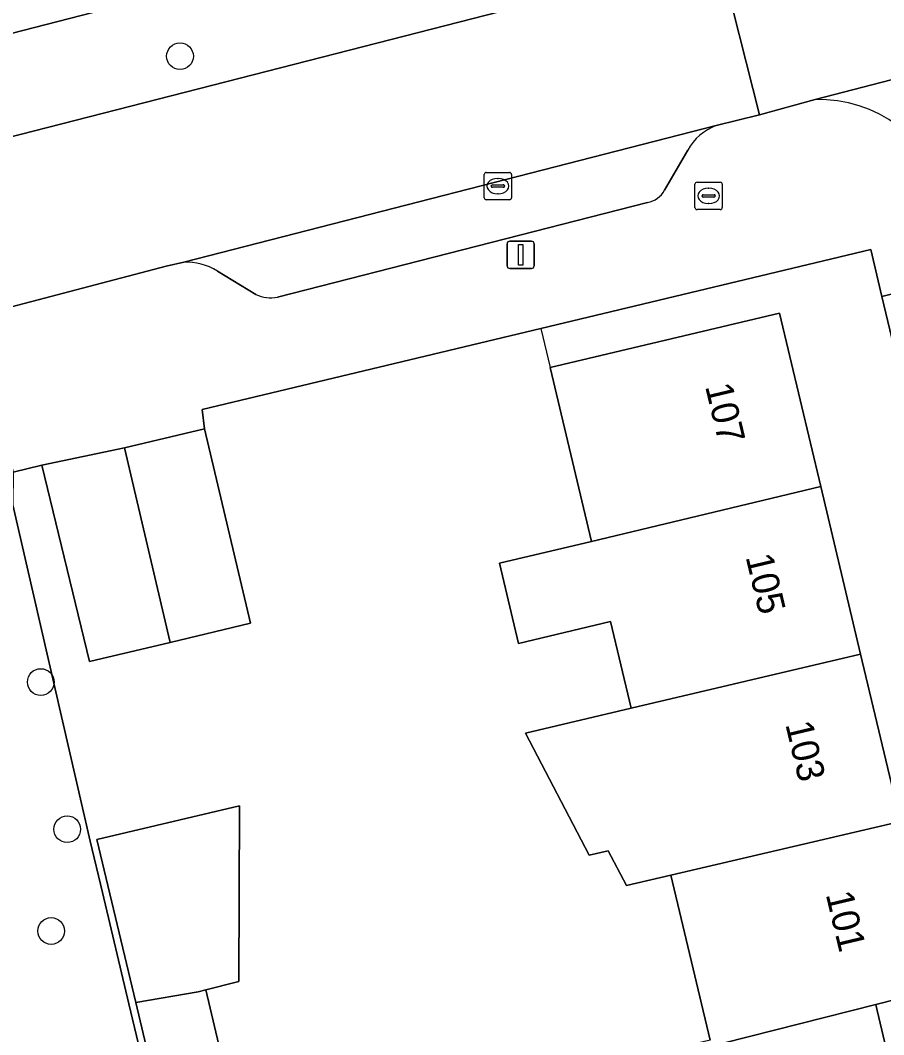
# Model space of a CAD drawing. Extents: x 157793 to 159380, y 380877 to 382313.
# Drawn here: x 158636.79 to 158668.41, y 381260.34 to 381297.48 of the extents above; entities that cross this region are included whole.
import ezdxf

# ---------------------------------------------------------------- set-up
doc = ezdxf.new("R2010")
doc.units = 0
for name, color, linetype in [('IMGEO_Boom', 7, 'Continuous'), ('IMGEO_Brandkraan', 7, 'Continuous'), ('IMGEO_Erf', 7, 'Continuous'), ('IMGEO_Groenvoorziening', 7, 'Continuous'), ('IMGEO_Kolk', 7, 'Continuous'), ('IMGEO_Lichtmast', 7, 'Continuous'), ('IMGEO_Muur', 7, 'Continuous'), ('IMGEO_Pand', 7, 'Continuous'), ('IMGEO_Pand_nummerreeks', 7, 'Continuous'), ('IMGEO_Parkeervlak_open', 7, 'Continuous'), ('IMGEO_Rijbaan_lokaal_gesloten', 7, 'Continuous'), ('IMGEO_Rijbaan_lokaal_open', 7, 'Continuous'), ('IMGEO_Voetpad_open', 7, 'Continuous')]:
    doc.layers.add(name, color=color, linetype=linetype)

msp = doc.modelspace()

# ---------------------------------------------------------------- linework, layer by layer
at = {"layer": 'IMGEO_Boom'}
for centre in [(158642.643, 381296.168), (158637.544, 381273.251), (158638.514, 381267.861), (158637.926, 381264.134)]:
    msp.add_circle(centre, 0.489, dxfattribs=at)
at = {"layer": 'IMGEO_Brandkraan'}
for p, q in [((158661.502, 381290.627), (158661.502, 381291.479)), ((158661.577, 381291.553), (158662.429, 381291.553)), ((158661.99, 381291.333), (158662.015, 381291.333)), ((158662.503, 381291.479), (158662.503, 381290.627)), ((158661.761, 381291.047), (158661.761, 381291.059)), ((158662.199, 381291.01), (158661.801, 381291.01)), ((158661.804, 381291.096), (158662.202, 381291.096)), ((158662.245, 381291.059), (158662.245, 381291.047)), ((158662.429, 381290.553), (158661.577, 381290.553)), ((158662.013, 381290.773), (158661.988, 381290.773))]:
    msp.add_line(p, q, dxfattribs=at)
for points in [[(158661.502, 381290.627), (158661.502, 381291.479)], [(158661.577, 381291.553), (158662.429, 381291.553)], [(158662.503, 381291.479), (158662.503, 381290.627)], [(158662.429, 381290.553), (158661.577, 381290.553)]]:
    msp.add_lwpolyline(points, dxfattribs=at)
for centre, radius, start, end in [((158661.579, 381291.477), 0.0765, 91.552, 178.448), ((158661.579, 381291.477), 0.0765, 91.552, 178.448), ((158662.427, 381291.477), 0.0765, 1.552, 88.448), ((158662.427, 381291.477), 0.0765, 1.552, 88.448), ((158661.801, 381291.056), 0.0403, 85.8775, 175.7526), ((158661.798, 381291.046), 0.0366, 178.938, 274.7102), ((158662.202, 381291.053), 0.043, 264.8664, 352.4533), ((158662.206, 381291.058), 0.0386, 1.7309, 96.639), ((158661.579, 381290.629), 0.0765, 181.552, 268.448), ((158661.579, 381290.629), 0.0765, 181.552, 268.448), ((158662.427, 381290.629), 0.0765, 271.552, 358.448), ((158662.427, 381290.629), 0.0765, 271.552, 358.448)]:
    msp.add_arc(centre, radius, start, end, dxfattribs=at)
for centre, major_axis, ratio, start_param, end_param in [((158661.989, 381291.053), (-0.387, 0.002), 0.722429, 4.712389, 7.853982), ((158662.014, 381291.053), (-0.39, 0.002), 0.717154, 1.570796, 4.712389)]:
    msp.add_ellipse(centre, major_axis=major_axis, ratio=ratio, start_param=start_param, end_param=end_param, dxfattribs=at)
at = {"layer": 'IMGEO_Erf'}
for points in [[(158681.372, 381237.445), (158675.438, 381262.839), (158674.305, 381262.524), (158668.346, 381287.373), (158667.943, 381289.095), (158655.862, 381286.202), (158643.451, 381283.23), (158643.537, 381282.528), (158645.23, 381275.403), (158642.282, 381274.703), (158639.327, 381274.001), (158637.582, 381281.188), (158636.534, 381280.932), (158636.517, 381279.745), (158639.359, 381267.423), (158639.804, 381265.55), (158640.774, 381261.468), (158641.816, 381257.081)], [(158662.053, 381260.138), (158660.617, 381266.181), (158658.989, 381265.801), (158658.32, 381267.076), (158657.63, 381266.915), (158655.29, 381271.377), (158659.166, 381272.292), (158658.411, 381275.469), (158655.043, 381274.668), (158654.346, 381277.601), (158657.715, 381278.401), (158656.203, 381284.765), (158664.603, 381286.761), (158666.112, 381280.411), (158667.569, 381274.275), (158669.025, 381268.149), (158670.475, 381262.043), (158668.123, 381261.447), (158668.175, 381261.227), (158668.568, 381259.572)]]:
    msp.add_lwpolyline(points, dxfattribs=at)
msp.add_lwpolyline([(158644.312, 381257.674), (158642.059, 381257.139), (158641.021, 381261.511), (158639.602, 381267.481), (158644.827, 381268.722), (158644.799, 381262.28), (158643.586, 381261.981), (158644.593, 381257.741)], close=True, dxfattribs=at)
at = {"layer": 'IMGEO_Groenvoorziening'}
msp.add_lwpolyline([(158619.726, 381301.315), (158619.611, 381300.544), (158620.7, 381299.185), (158624.868, 381294.019), (158646.759, 381299.66), (158649.002, 381300.238), (158648.938, 381300.907), (158648.863, 381301.399), (158648.741, 381302.246)], dxfattribs=at)
msp.add_lwpolyline([(158640.774, 381261.468), (158639.804, 381265.55), (158639.359, 381267.423), (158636.517, 381279.745), (158633.485, 381278.994), (158632.723, 381278.67), (158632.114, 381278.242), (158631.629, 381277.72), (158631.278, 381277.098), (158631.215, 381276.929), (158631.029, 381276.015), (158631.21, 381274.565), (158636.012, 381254.407), (158642.116, 381255.85), (158641.816, 381257.081)], close=True, dxfattribs=at)
at = {"layer": 'IMGEO_Kolk'}
for p, q in [((158653.784, 381290.986), (158653.784, 381291.838)), ((158653.859, 381291.912), (158654.711, 381291.912)), ((158654.272, 381291.692), (158654.297, 381291.692)), ((158654.785, 381291.838), (158654.785, 381290.986)), ((158654.043, 381291.406), (158654.043, 381291.418)), ((158654.481, 381291.369), (158654.083, 381291.369)), ((158654.086, 381291.455), (158654.484, 381291.455)), ((158654.527, 381291.418), (158654.527, 381291.406)), ((158654.711, 381290.912), (158653.859, 381290.912)), ((158654.295, 381291.132), (158654.27, 381291.132))]:
    msp.add_line(p, q, dxfattribs=at)
for points in [[(158653.784, 381290.986), (158653.784, 381291.838)], [(158653.859, 381291.912), (158654.711, 381291.912)], [(158654.785, 381291.838), (158654.785, 381290.986)], [(158654.711, 381290.912), (158653.859, 381290.912)]]:
    msp.add_lwpolyline(points, dxfattribs=at)
for centre, radius, start, end in [((158653.861, 381291.836), 0.0765, 91.552, 178.448), ((158653.861, 381291.836), 0.0765, 91.552, 178.448), ((158654.709, 381291.836), 0.0765, 1.552, 88.448), ((158654.709, 381291.836), 0.0765, 1.552, 88.448), ((158654.083, 381291.415), 0.0403, 85.8775, 175.7526), ((158654.08, 381291.405), 0.0366, 178.938, 274.7102), ((158654.484, 381291.412), 0.043, 264.8664, 352.4533), ((158654.488, 381291.417), 0.0386, 1.7309, 96.639), ((158653.861, 381290.988), 0.0765, 181.552, 268.448), ((158653.861, 381290.988), 0.0765, 181.552, 268.448), ((158654.709, 381290.988), 0.0765, 271.552, 358.448), ((158654.709, 381290.988), 0.0765, 271.552, 358.448)]:
    msp.add_arc(centre, radius, start, end, dxfattribs=at)
for centre, major_axis, ratio, start_param, end_param in [((158654.271, 381291.412), (-0.387, 0.002), 0.722429, 4.712389, 7.853982), ((158654.296, 381291.412), (-0.39, 0.002), 0.717154, 1.570796, 4.712389)]:
    msp.add_ellipse(centre, major_axis=major_axis, ratio=ratio, start_param=start_param, end_param=end_param, dxfattribs=at)
at = {"layer": 'IMGEO_Lichtmast'}
for p, q in [((158654.722, 381289.395), (158655.512, 381289.395)), ((158655.512, 381289.395), (158654.722, 381289.395)), ((158654.622, 381288.495), (158654.622, 381289.295)), ((158654.622, 381289.295), (158654.622, 381288.495)), ((158655.612, 381289.295), (158655.612, 381288.495)), ((158655.612, 381288.495), (158655.612, 381289.295)), ((158655.512, 381288.395), (158654.722, 381288.395)), ((158654.722, 381288.395), (158655.512, 381288.395))]:
    msp.add_line(p, q, dxfattribs=at)
msp.add_lwpolyline([(158655.042, 381289.27), (158655.192, 381289.27), (158655.192, 381288.52), (158655.042, 381288.52), (158655.042, 381289.27)], dxfattribs=at)
for centre, start, end in [((158654.722, 381289.295), 90, 180), ((158654.722, 381289.295), 90, 180), ((158655.512, 381289.295), 0, 90), ((158655.512, 381289.295), 360, 90), ((158654.722, 381288.495), 180, 270), ((158654.722, 381288.495), 180, 270), ((158655.512, 381288.495), 270, 0), ((158655.512, 381288.495), 270, 0)]:
    msp.add_arc(centre, 0.1, start, end, dxfattribs=at)
at = {"layer": 'IMGEO_Muur'}
for points in [[(158655.862, 381286.202), (158656.203, 381284.765)], [(158643.537, 381282.528), (158643.451, 381283.23)]]:
    msp.add_lwpolyline(points, dxfattribs=at)
at = {"layer": 'IMGEO_Pand'}
for points in [[(158657.715, 381278.401), (158666.112, 381280.411), (158664.603, 381286.761), (158656.203, 381284.765)], [(158640.612, 381281.833), (158642.282, 381274.703), (158645.23, 381275.403), (158643.537, 381282.528)], [(158640.612, 381281.833), (158637.582, 381281.188), (158639.327, 381274.001), (158642.282, 381274.703)], [(158659.166, 381272.292), (158667.569, 381274.275), (158666.112, 381280.411), (158657.715, 381278.401), (158654.346, 381277.601), (158655.043, 381274.668), (158658.411, 381275.469)], [(158667.569, 381274.275), (158659.166, 381272.292), (158655.29, 381271.377), (158657.63, 381266.915), (158658.32, 381267.076), (158658.989, 381265.801), (158660.617, 381266.181), (158669.025, 381268.149)], [(158644.827, 381268.722), (158639.602, 381267.481), (158641.021, 381261.511), (158643.307, 381261.912), (158643.586, 381261.981), (158644.799, 381262.28)], [(158669.025, 381268.149), (158660.617, 381266.181), (158662.053, 381260.138), (158659.676, 381259.573), (158659.736, 381259.321), (158668.123, 381261.447), (158670.475, 381262.043)], [(158643.586, 381261.981), (158643.307, 381261.912), (158641.021, 381261.511), (158642.059, 381257.139), (158644.312, 381257.674), (158644.593, 381257.741)], [(158668.123, 381261.447), (158659.736, 381259.321), (158656.948, 381258.659), (158657.244, 381257.415), (158656.949, 381256.935), (158656.787, 381256.174), (158657.187, 381254.491), (158657.657, 381253.795), (158658.11, 381253.598), (158658.359, 381252.554), (158661.185, 381253.225), (158669.612, 381255.177), (158668.568, 381259.572), (158668.175, 381261.227)]]:
    msp.add_lwpolyline(points, close=True, dxfattribs=at)
at = {"layer": 'IMGEO_Parkeervlak_open'}
for points in [[(158662.278, 381293.627), (158642.781, 381288.621)], [(158660.388, 381291.259), (158661.238, 381292.727)], [(158646.212, 381287.346), (158659.767, 381290.809)], [(158644.013, 381288.301), (158645.422, 381287.441)]]:
    msp.add_lwpolyline(points, dxfattribs=at)
for centre, radius, start, end in [((158662.964, 381291.783), 1.968, 110.4156, 151.3292), ((158659.586, 381291.712), 0.921, 281.311, 330.546), ((158642.873, 381286.445), 2.178, 58.4464, 92.4331), ((158645.963, 381288.609), 1.288, 245.1442, 281.1417)]:
    msp.add_arc(centre, radius, start, end, dxfattribs=at)
at = {"layer": 'IMGEO_Rijbaan_lokaal_gesloten'}
msp.add_lwpolyline([(158662.382, 381299.863), (158632.774, 381292.27), (158634.315, 381286.423), (158635.532, 381286.741), (158642.14, 381288.482), (158642.781, 381288.621), (158662.278, 381293.627), (158663.869, 381294.026)], close=True, dxfattribs=at)
at = {"layer": 'IMGEO_Rijbaan_lokaal_open'}
msp.add_lwpolyline([(158677.535, 381303.782), (158662.382, 381299.863), (158663.869, 381294.026), (158665.898, 381294.577), (158678.731, 381297.907), (158679.064, 381297.998)], close=True, dxfattribs=at)
msp.add_lwpolyline([(158678.731, 381297.907), (158665.898, 381294.577)], dxfattribs=at)
msp.add_arc((158666.049, 381289.747), 4.833, 14.8577, 91.7914, dxfattribs=at)
at = {"layer": 'IMGEO_Voetpad_open'}
for points in [[(158811.855, 381341.421), (158810.581, 381341.143), (158796.274, 381338.026), (158792.259, 381337.151), (158761.894, 381329.326), (158758.084, 381328.345), (158756.589, 381327.96), (158750.095, 381326.287), (158735.17, 381322.441), (158712.822, 381316.682), (158697.998, 381312.863), (158674.384, 381306.778), (158652.985, 381301.264), (158649.002, 381300.238), (158646.759, 381299.66), (158624.868, 381294.019), (158622.254, 381293.346), (158623.975, 381291.254)], [(158626.221, 381290.528), (158629.888, 381291.474), (158632.774, 381292.27), (158662.382, 381299.863), (158677.535, 381303.782), (158738.035, 381319.375)], [(158665.898, 381294.577), (158663.869, 381294.026), (158662.278, 381293.627)], [(158661.238, 381292.727), (158660.388, 381291.259)], [(158667.943, 381289.095), (158668.346, 381287.373), (158671.453, 381288.156), (158670.72, 381290.986)], [(158659.767, 381290.809), (158646.212, 381287.346)], [(158625.475, 381280.18), (158632.674, 381282.091), (158636.033, 381283.058), (158636.534, 381280.932), (158637.582, 381281.188), (158640.612, 381281.833), (158643.537, 381282.528), (158643.451, 381283.23), (158655.862, 381286.202), (158667.943, 381289.095)], [(158642.781, 381288.621), (158642.14, 381288.482), (158635.532, 381286.741), (158634.315, 381286.423), (158631.36, 381285.647), (158630.639, 381285.458), (158630.29, 381285.352)], [(158645.422, 381287.441), (158644.013, 381288.301)], [(158671.453, 381288.156), (158668.346, 381287.373), (158674.305, 381262.524), (158675.438, 381262.839), (158681.372, 381237.445), (158674.495, 381235.697), (158666.978, 381233.931), (158654.705, 381231.068), (158649.835, 381229.931), (158648.376, 381229.59), (158648.943, 381227.206), (158650.313, 381227.528), (158664.347, 381230.829), (158675.05, 381233.346), (158678.197, 381220.001), (158679.171, 381220.243), (158678.706, 381222.455)]]:
    msp.add_lwpolyline(points, dxfattribs=at)
for centre, radius, start, end in [((158666.049, 381289.747), 4.833, 14.8577, 91.7914), ((158662.964, 381291.783), 1.968, 110.4156, 151.3292), ((158659.586, 381291.712), 0.921, 281.311, 330.546), ((158642.873, 381286.445), 2.178, 58.4464, 92.4331), ((158645.963, 381288.609), 1.288, 245.1442, 281.1417)]:
    msp.add_arc(centre, radius, start, end, dxfattribs=at)

# ---------------------------------------------------------------- texts
at = {"layer": 'IMGEO_Pand_nummerreeks'}
for s, rotation, p in [('107', 283.3644, (158661.869, 381284.081)), ('105', 283.3644, (158663.352, 381277.837)), ('103', 283.3612, (158664.807, 381271.707)), ('101', 283.3612, (158666.287, 381265.48))]:
    msp.add_text(s, height=1, rotation=rotation, dxfattribs=at).set_placement(p)

doc.saveas('drawing.dxf')
